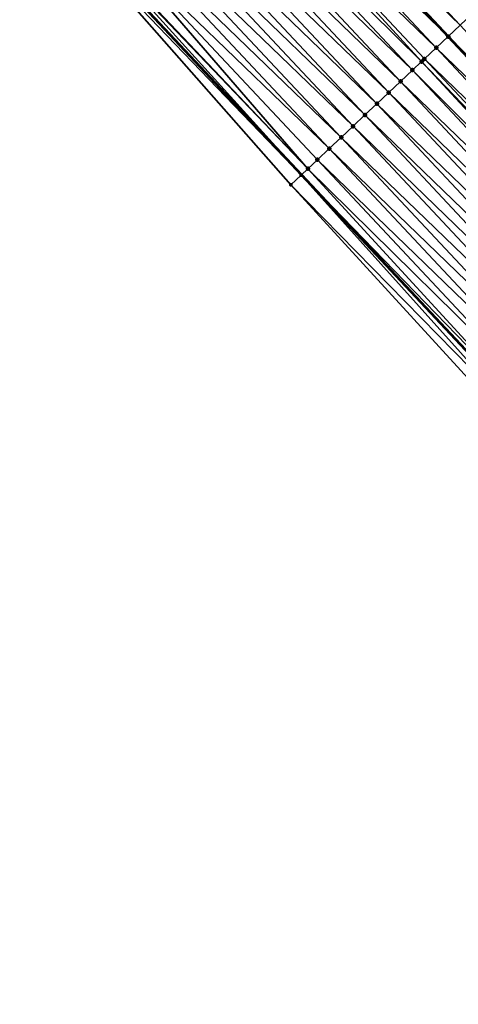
# Model space of a CAD drawing. Header units: feet. Extents: x 2017424 to 2024169, y 808042 to 818730.
# Tile 319 of 329: x 2022904 to 2022930, y 814006 to 814066. Entities that reach past the tile are written whole.
import ezdxf

# ---------------------------------------------------------------- set-up
doc = ezdxf.new("R2010")
doc.units = ezdxf.units.FT
doc.header["$MEASUREMENT"] = 0
for name, color, linetype, lineweight in [('EP_Travel Lane', 172, 'Continuous', 53), ('NB-Road Shots', 141, 'Continuous', 100), ('NB-Road X-Section', 40, 'Continuous', 13), ('STRIPING', 60, 'Continuous', 53)]:
    doc.layers.add(name, color=color, linetype=linetype, lineweight=lineweight)
doc.layers.add('I-77-MM15-17_NB-Surface-BORDER', color=7, linetype='Continuous')
doc.layers.add('I-77-MM15-17_NB-Surface-TIN', color=7, linetype='Continuous')

msp = doc.modelspace()

# ---------------------------------------------------------------- linework, layer by layer
at = {"layer": 'EP_Travel Lane'}
msp.add_polyline3d([(2022765.93421145, 814211.228142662, 292.9237701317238), (2022780.590182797, 814197.6377920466, 293.6343164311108), (2022795.246020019, 814184.0475658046, 294.3500033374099), (2022809.429719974, 814170.4294387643, 295.0168488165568), (2022823.773793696, 814156.5083717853, 295.6887549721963), (2022837.846645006, 814142.7086829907, 296.3693367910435), (2022851.888615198, 814128.4824233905, 297.0313413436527), (2022865.930649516, 814114.2560988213, 297.6905770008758), (2022879.679770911, 814100.0515784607, 298.3755855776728), (2022893.530545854, 814085.6403853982, 299.0637716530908), (2022907.219935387, 814071.3196983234, 299.7327200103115), (2022920.892147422, 814056.7373594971, 300.3860491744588), (2022934.56402017, 814042.1553825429, 301.0539102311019), (2022947.9282482, 814027.5710846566, 301.7183401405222), (2022961.363909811, 814012.7726420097, 302.418414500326), (2022974.577855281, 813998.1075643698, 303.0973242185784), (2022987.721669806, 813983.0480919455, 303.7749142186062), (2023000.864752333, 813967.9894582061, 304.4842388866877), (2023013.451521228, 813953.017964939, 305.1551549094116), (2023026.20817397, 813937.6310458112, 305.8702071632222), (2023038.734556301, 813922.406306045, 306.5702189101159), (2023051.205379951, 813906.7851186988, 307.2472481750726), (2023063.677757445, 813891.1619849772, 307.846601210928), (2023075.819066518, 813875.5859741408, 308.415438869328)], dxfattribs=at)
at = {"layer": 'I-77-MM15-17_NB-Surface-BORDER', "color": 3, "linetype": 'Continuous', "lineweight": -3}
msp.add_polyline3d([(2023075.644691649, 813875.4506071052, 308.3951260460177), (2023063.472029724, 813890.9968129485, 307.8238319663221), (2023050.956435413, 813906.5852500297, 307.2197133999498), (2023038.187647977, 813921.9670301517, 306.505273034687), (2023025.412794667, 813936.9668474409, 305.7631084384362), (2023013.145619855, 813952.7625636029, 305.1150415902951), (2023000.542632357, 813967.7040317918, 304.4403840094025), (2022987.34096004, 813982.7105771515, 303.7193854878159), (2022973.954884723, 813997.5557681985, 303.0170083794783), (2022961.094086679, 814012.5253822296, 302.3860692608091), (2022947.894297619, 814027.5399724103, 301.7142552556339), (2022933.753421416, 814041.3901340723, 300.9418025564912), (2022920.242084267, 814056.123499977, 300.2926115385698), (2022907.018253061, 814071.1294777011, 299.7086381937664), (2022893.214769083, 814085.3351465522, 299.0268923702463), (2022879.33572334, 814099.7189918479, 298.3349727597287), (2022865.540453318, 814113.867119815, 297.641418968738), (2022851.186854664, 814127.7824356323, 296.9339551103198), (2022837.317620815, 814142.1808926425, 296.2937104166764), (2022823.247478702, 814155.9622100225, 295.6093077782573), (2022808.897201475, 814169.8771579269, 294.9430237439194), (2022794.931266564, 814183.7060672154, 294.3105555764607), (2022780.173136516, 814197.1852651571, 293.5812173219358), (2022765.714295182, 814210.9894531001, 292.8945522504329)], dxfattribs=at)
at = {"layer": 'I-77-MM15-17_NB-Surface-TIN', "color": 128, "linetype": 'Continuous', "lineweight": -3}
for points in [[(2022930.600185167, 814065.8841452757, 301.3412635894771), (2022916.928723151, 814080.4657159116, 300.6564772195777), (2022916.208846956, 814079.7880295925, 300.5978666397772)], [(2022930.600185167, 814065.8841452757, 301.3412635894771), (2022931.328365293, 814066.5695338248, 301.3980904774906), (2022916.928723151, 814080.4657159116, 300.6564772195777)], [(2022929.87212794, 814065.1986256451, 301.279170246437), (2022916.200600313, 814079.7802662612, 300.5971952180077), (2022915.472628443, 814079.0946555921, 300.5314439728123)], [(2022916.200600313, 814079.7802662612, 300.5971952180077), (2022929.880389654, 814065.2064046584, 301.2798748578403), (2022916.208846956, 814079.7880295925, 300.5978666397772)], [(2022929.87212794, 814065.1986256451, 301.279170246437), (2022929.880389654, 814065.2064046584, 301.2798748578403), (2022916.200600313, 814079.7802662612, 300.5971952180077)], [(2022930.600185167, 814065.8841452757, 301.3412635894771), (2022916.208846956, 814079.7880295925, 300.5978666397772), (2022929.880389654, 814065.2064046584, 301.2798748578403)], [(2022929.144067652, 814064.5131092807, 301.2172081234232), (2022915.472628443, 814079.0946555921, 300.5314439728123), (2022914.744647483, 814078.4090546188, 300.4660822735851)], [(2022929.144067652, 814064.5131092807, 301.2172081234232), (2022929.87212794, 814065.1986256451, 301.279170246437), (2022915.472628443, 814079.0946555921, 300.5314439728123)], [(2022928.245188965, 814063.6664532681, 301.1342307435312), (2022914.744647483, 814078.4090546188, 300.4660822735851), (2022914.016851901, 814077.7232559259, 300.3927767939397)], [(2022928.416109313, 814063.8274841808, 301.1508773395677), (2022929.144067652, 814064.5131092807, 301.2172081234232), (2022914.744647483, 814078.4090546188, 300.4660822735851)], [(2022928.245188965, 814063.6664532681, 301.1342307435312), (2022928.416109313, 814063.8274841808, 301.1508773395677), (2022914.744647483, 814078.4090546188, 300.4660822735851)], [(2022927.688310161, 814063.1416892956, 301.0777250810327), (2022914.016851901, 814077.7232559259, 300.3927767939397), (2022913.289010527, 814077.0375060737, 300.3214335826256)], [(2022927.688310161, 814063.1416892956, 301.0777250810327), (2022928.245188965, 814063.6664532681, 301.1342307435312), (2022914.016851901, 814077.7232559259, 300.3927767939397)], [(2022926.960539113, 814062.4558644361, 301.0033685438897), (2022913.289010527, 814077.0375060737, 300.3214335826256), (2022912.561094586, 814076.3518357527, 300.2532857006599)], [(2022926.960539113, 814062.4558644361, 301.0033685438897), (2022927.688310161, 814063.1416892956, 301.0777250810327), (2022913.289010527, 814077.0375060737, 300.3214335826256)], [(2022926.232798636, 814061.770006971, 300.9277020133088), (2022912.561094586, 814076.3518357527, 300.2532857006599), (2022911.833022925, 814075.6663315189, 300.1918107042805)], [(2022926.232798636, 814061.770006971, 300.9277020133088), (2022926.960539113, 814062.4558644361, 301.0033685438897), (2022912.561094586, 814076.3518357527, 300.2532857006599)], [(2022925.504934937, 814061.0842809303, 300.8573157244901), (2022911.833022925, 814075.6663315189, 300.1918107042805), (2022911.105083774, 814074.9806859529, 300.1246574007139)], [(2022925.504934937, 814061.0842809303, 300.8573157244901), (2022926.232798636, 814061.770006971, 300.9277020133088), (2022911.833022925, 814075.6663315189, 300.1918107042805)], [(2022924.777045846, 814060.3985819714, 300.788017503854), (2022911.105083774, 814074.9806859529, 300.1246574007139), (2022910.377328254, 814074.2948445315, 300.0496352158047)], [(2022924.777045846, 814060.3985819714, 300.788017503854), (2022925.504934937, 814061.0842809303, 300.8573157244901), (2022911.105083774, 814074.9806859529, 300.1246574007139)], [(2022924.049303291, 814059.7127267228, 300.7124400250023), (2022910.377328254, 814074.2948445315, 300.0496352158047), (2022909.649560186, 814073.6090164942, 299.9751507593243)], [(2022924.049303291, 814059.7127267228, 300.7124400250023), (2022924.777045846, 814060.3985819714, 300.788017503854), (2022910.377328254, 814074.2948445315, 300.0496352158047)], [(2022923.321536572, 814059.0268972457, 300.6378979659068), (2022909.649560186, 814073.6090164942, 299.9751507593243), (2022908.92172764, 814072.9232572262, 299.9034292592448)], [(2022923.321536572, 814059.0268972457, 300.6378979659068), (2022924.049303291, 814059.7127267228, 300.7124400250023), (2022909.649560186, 814073.6090164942, 299.9751507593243)], [(2022922.593806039, 814058.3410291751, 300.5618053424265), (2022908.92172764, 814072.9232572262, 299.9034292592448), (2022908.193851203, 814072.2375447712, 299.8335885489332)], [(2022922.593806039, 814058.3410291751, 300.5618053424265), (2022923.321536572, 814059.0268972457, 300.6378979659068), (2022908.92172764, 814072.9232572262, 299.9034292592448)], [(2022921.281733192, 814057.1047721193, 300.4318660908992), (2022908.193851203, 814072.2375447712, 299.8335885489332), (2022907.525414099, 814071.6078082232, 299.7690179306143)], [(2022921.865969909, 814057.6552737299, 300.4902376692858), (2022922.593806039, 814058.3410291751, 300.5618053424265), (2022908.193851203, 814072.2375447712, 299.8335885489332)], [(2022921.281733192, 814057.1047721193, 300.4318660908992), (2022921.865969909, 814057.6552737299, 300.4902376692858), (2022908.193851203, 814072.2375447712, 299.8335885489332)], [(2022907.466013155, 814071.5517913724, 299.7621028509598), (2022907.219935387, 814071.3196983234, 299.7327200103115), (2022920.892147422, 814056.7373594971, 300.3860491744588)], [(2022921.281733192, 814057.1047721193, 300.4318660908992), (2022907.525414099, 814071.6078082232, 299.7690179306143), (2022907.466013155, 814071.5517913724, 299.7621028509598)], [(2022921.281733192, 814057.1047721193, 300.4318660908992), (2022907.466013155, 814071.5517913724, 299.7621028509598), (2022920.892147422, 814056.7373594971, 300.3860491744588)], [(2022920.880709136, 814056.7265722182, 300.3847039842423), (2022907.219935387, 814071.3196983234, 299.7327200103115), (2022907.018253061, 814071.1294777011, 299.7086381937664)], [(2022920.880709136, 814056.7265722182, 300.3847039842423), (2022907.018253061, 814071.1294777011, 299.7086381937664), (2022920.242084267, 814056.123499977, 300.2926115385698)], [(2022920.880709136, 814056.7265722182, 300.3847039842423), (2022920.892147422, 814056.7373594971, 300.3860491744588), (2022907.219935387, 814071.3196983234, 299.7327200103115)], [(2022944.136639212, 814051.1754207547, 302.013809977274), (2022930.600185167, 814065.8841452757, 301.3412635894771), (2022929.880389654, 814065.2064046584, 301.2798748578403)], [(2022943.543640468, 814050.617001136, 301.9617913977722), (2022929.87212794, 814065.1986256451, 301.279170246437), (2022929.144067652, 814064.5131092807, 301.2172081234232)], [(2022929.87212794, 814065.1986256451, 301.279170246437), (2022943.551917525, 814050.6247955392, 301.9625174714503), (2022929.880389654, 814065.2064046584, 301.2798748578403)], [(2022943.543640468, 814050.617001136, 301.9617913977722), (2022943.551917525, 814050.6247955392, 301.9625174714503), (2022929.87212794, 814065.1986256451, 301.279170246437)], [(2022944.136639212, 814051.1754207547, 302.013809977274), (2022929.880389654, 814065.2064046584, 301.2798748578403), (2022943.551917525, 814050.6247955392, 301.9625174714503)], [(2022942.815702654, 814049.9313541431, 301.8945807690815), (2022929.144067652, 814064.5131092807, 301.2172081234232), (2022928.416109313, 814063.8274841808, 301.1508773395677)], [(2022942.815702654, 814049.9313541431, 301.8945807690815), (2022943.543640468, 814050.617001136, 301.9617913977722), (2022929.144067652, 814064.5131092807, 301.2172081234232)], [(2022941.844408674, 814049.0164785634, 301.8046739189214), (2022928.245188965, 814063.6664532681, 301.1342307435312), (2022927.688310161, 814063.1416892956, 301.0777250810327)], [(2022942.087746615, 814049.2457265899, 301.8281511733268), (2022928.416109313, 814063.8274841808, 301.1508773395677), (2022928.245188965, 814063.6664532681, 301.1342307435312)], [(2022941.844408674, 814049.0164785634, 301.8046739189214), (2022942.087746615, 814049.2457265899, 301.8281511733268), (2022928.245188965, 814063.6664532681, 301.1342307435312)], [(2022942.087746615, 814049.2457265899, 301.8281511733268), (2022942.815702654, 814049.9313541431, 301.8945807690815), (2022928.416109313, 814063.8274841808, 301.1508773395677)], [(2022941.359982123, 814048.5598947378, 301.7535134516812), (2022927.688310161, 814063.1416892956, 301.0777250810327), (2022926.960539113, 814062.4558644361, 301.0033685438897)], [(2022941.359982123, 814048.5598947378, 301.7535134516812), (2022941.844408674, 814049.0164785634, 301.8046739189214), (2022927.688310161, 814063.1416892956, 301.0777250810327)], [(2022940.632278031, 814047.8739984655, 301.6762875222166), (2022926.960539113, 814062.4558644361, 301.0033685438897), (2022926.232798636, 814061.770006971, 300.9277020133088)], [(2022940.632278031, 814047.8739984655, 301.6762875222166), (2022941.359982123, 814048.5598947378, 301.7535134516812), (2022926.960539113, 814062.4558644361, 301.0033685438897)], [(2022939.904401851, 814047.188285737, 301.606435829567), (2022926.232798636, 814061.770006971, 300.9277020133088), (2022925.504934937, 814061.0842809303, 300.8573157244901)], [(2022939.904401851, 814047.188285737, 301.606435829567), (2022940.632278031, 814047.8739984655, 301.6762875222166), (2022926.232798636, 814061.770006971, 300.9277020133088)], [(2022939.176483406, 814046.5026180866, 301.5383952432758), (2022925.504934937, 814061.0842809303, 300.8573157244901), (2022924.777045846, 814060.3985819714, 300.788017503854)], [(2022939.176483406, 814046.5026180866, 301.5383952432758), (2022939.904401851, 814047.188285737, 301.606435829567), (2022925.504934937, 814061.0842809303, 300.8573157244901)], [(2022938.448571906, 814045.8169430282, 301.4700570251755), (2022924.777045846, 814060.3985819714, 300.788017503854), (2022924.049303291, 814059.7127267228, 300.7124400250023)], [(2022938.448571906, 814045.8169430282, 301.4700570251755), (2022939.176483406, 814046.5026180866, 301.5383952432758), (2022924.777045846, 814060.3985819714, 300.788017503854)], [(2022937.720879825, 814045.1310339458, 301.3923164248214), (2022924.049303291, 814059.7127267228, 300.7124400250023), (2022923.321536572, 814059.0268972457, 300.6378979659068)], [(2022937.720879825, 814045.1310339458, 301.3923164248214), (2022938.448571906, 814045.8169430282, 301.4700570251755), (2022924.049303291, 814059.7127267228, 300.7124400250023)], [(2022936.993165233, 814044.445148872, 301.3155404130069), (2022923.321536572, 814059.0268972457, 300.6378979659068), (2022922.593806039, 814058.3410291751, 300.5618053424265)], [(2022936.993165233, 814044.445148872, 301.3155404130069), (2022937.720879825, 814045.1310339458, 301.3923164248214), (2022923.321536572, 814059.0268972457, 300.6378979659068)], [(2022936.265403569, 814043.7593140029, 301.2407814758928), (2022922.593806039, 814058.3410291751, 300.5618053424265), (2022921.865969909, 814057.6552737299, 300.4902376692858)], [(2022936.265403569, 814043.7593140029, 301.2407814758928), (2022936.993165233, 814044.445148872, 301.3155404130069), (2022922.593806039, 814058.3410291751, 300.5618053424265)], [(2022935.537633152, 814043.0734884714, 301.1663976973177), (2022921.865969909, 814057.6552737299, 300.4902376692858), (2022921.281733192, 814057.1047721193, 300.4318660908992)], [(2022935.537633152, 814043.0734884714, 301.1663976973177), (2022936.265403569, 814043.7593140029, 301.2407814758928), (2022921.865969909, 814057.6552737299, 300.4902376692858)], [(2022934.810028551, 814042.3874860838, 301.0849083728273), (2022921.281733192, 814057.1047721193, 300.4318660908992), (2022920.892147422, 814056.7373594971, 300.3860491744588)], [(2022934.810028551, 814042.3874860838, 301.0849083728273), (2022935.537633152, 814043.0734884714, 301.1663976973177), (2022921.281733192, 814057.1047721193, 300.4318660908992)], [(2022934.243678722, 814041.8531255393, 301.0130788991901), (2022920.880709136, 814056.7265722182, 300.3847039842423), (2022920.242084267, 814056.123499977, 300.2926115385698)], [(2022920.880709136, 814056.7265722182, 300.3847039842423), (2022934.56402017, 814042.1553825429, 301.0539102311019), (2022920.892147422, 814056.7373594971, 300.3860491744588)], [(2022934.243678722, 814041.8531255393, 301.0130788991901), (2022934.56402017, 814042.1553825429, 301.0539102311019), (2022920.880709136, 814056.7265722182, 300.3847039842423)], [(2022934.583967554, 814042.1742038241, 301.0564527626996), (2022934.810028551, 814042.3874860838, 301.0849083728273), (2022920.892147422, 814056.7373594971, 300.3860491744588)], [(2022934.583967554, 814042.1742038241, 301.0564527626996), (2022920.892147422, 814056.7373594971, 300.3860491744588), (2022934.56402017, 814042.1553825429, 301.0539102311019)], [(2022934.243678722, 814041.8531255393, 301.0130788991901), (2022920.242084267, 814056.123499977, 300.2926115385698), (2022933.753421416, 814041.3901340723, 300.9418025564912)]]:
    msp.add_3dface(points, dxfattribs=at)
at = {"layer": 'NB-Road Shots', "lineweight": 100}
for p in [(2022929.87212794, 814065.1986256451, 301.279170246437), (2022929.144067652, 814064.5131092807, 301.2172081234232), (2022928.245188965, 814063.6664532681, 301.1342307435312), (2022928.416109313, 814063.8274841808, 301.1508773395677), (2022927.688310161, 814063.1416892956, 301.0777250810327), (2022926.960539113, 814062.4558644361, 301.0033685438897), (2022926.232798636, 814061.770006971, 300.9277020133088), (2022925.504934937, 814061.0842809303, 300.8573157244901), (2022924.777045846, 814060.3985819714, 300.788017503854), (2022924.049303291, 814059.7127267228, 300.7124400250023), (2022923.321536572, 814059.0268972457, 300.6378979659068), (2022922.593806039, 814058.3410291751, 300.5618053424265), (2022921.865969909, 814057.6552737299, 300.4902376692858), (2022921.281733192, 814057.1047721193, 300.4318660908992)]:
    msp.add_point(p, dxfattribs=at)
at = {"layer": 'NB-Road Shots', "lineweight": 70}
for p in [(2022920.880709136, 814056.7265722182, 300.3847039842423), (2022920.242084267, 814056.123499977, 300.2926115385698)]:
    msp.add_point(p, dxfattribs=at)
at = {"layer": 'NB-Road X-Section', "extrusion": (0.6835763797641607, -0.7290820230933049, 0.0340989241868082), "elevation": 789317.049857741, "flags": 128}
msp.add_lwpolyline([(2032526.310564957, -26630.05600466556), (2032527.188931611, -26629.96385863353), (2032527.74016012, -26629.91666908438), (2032528.542893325, -26629.85826354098), (2032529.542893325, -26629.78665422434), (2032530.542893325, -26629.71051732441), (2032531.542893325, -26629.6359318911), (2032532.542893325, -26629.56031043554), (2032533.542893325, -26629.49097189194), (2032534.542893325, -26629.42054464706), (2032535.542893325, -26629.34483408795), (2032536.542893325, -26629.27043428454), (2032537.308064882, -26629.21389574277), (2032537.542893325, -26629.19723946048), (2032538.542893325, -26629.13087008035), (2032539.542893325, -26629.06887190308), (2032540.542893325, -26629.00674242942), (2032541.542893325, -26628.94988247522), (2032542.542893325, -26628.89193435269), (2032543.542893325, -26628.83196712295), (2032544.542893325, -26628.76799885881), (2032545.542893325, -26628.70728410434), (2032545.558636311, -26628.70635384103), (2032546.542893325, -26628.65156780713), (2032547.542893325, -26628.59621070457), (2032548.542893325, -26628.53862162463), (2032549.542893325, -26628.48028340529), (2032550.542893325, -26628.42560726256), (2032551.542893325, -26628.38149708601), (2032552.542893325, -26628.33905239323), (2032553.542893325, -26628.29505259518), (2032554.542893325, -26628.25980026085), (2032555.542893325, -26628.23092241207), (2032556.542893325, -26628.19961217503), (2032557.52816012, -26628.16503866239)], dxfattribs=at)
at = {"layer": 'STRIPING'}
msp.add_polyline3d([(2022916.208846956, 814079.7880295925, 300.5978666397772), (2022929.880389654, 814065.2064046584, 301.2798748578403), (2022943.551917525, 814050.6247955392, 301.9625174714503), (2022957.048637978, 814035.9200835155, 302.6257745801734), (2022970.507636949, 814021.142259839, 303.312300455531), (2022983.884703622, 814006.3380121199, 304.0169087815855), (2022997.086968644, 813991.3308419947, 304.7133742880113), (2023010.288687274, 813976.3242929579, 305.4334250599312), (2023023.140176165, 813961.0931353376, 306.1117277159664), (2023035.897407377, 813945.705518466, 306.8004228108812), (2023048.573751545, 813930.2994432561, 307.5024751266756), (2023061.045073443, 813914.6776317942, 308.154596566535), (2023073.516586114, 813899.0555813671, 308.7971813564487), (2023085.784513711, 813883.3150108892, 309.4079319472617)], dxfattribs=at)

doc.saveas('drawing.dxf')
